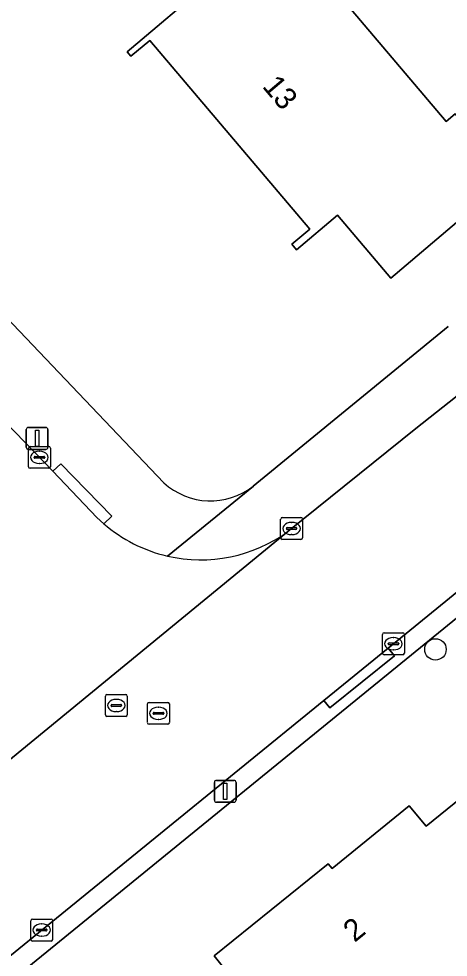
# Model space of a CAD drawing. Extents: x 159352 to 160617, y 385888 to 387323.
# Drawn here: x 160086.72 to 160106.31, y 386376.84 to 386419.67 of the extents above; entities that cross this region are included whole.
import ezdxf

# ---------------------------------------------------------------- set-up
doc = ezdxf.new("R2010")
doc.units = 0
for name, color, linetype in [('IMGEO_Boom', 7, 'Continuous'), ('IMGEO_Erf', 7, 'Continuous'), ('IMGEO_Kolk', 7, 'Continuous'), ('IMGEO_Lichtmast', 7, 'Continuous'), ('IMGEO_Pand', 7, 'Continuous'), ('IMGEO_Pand_nummerreeks', 7, 'Continuous'), ('IMGEO_Rijbaan_lokaal_open', 7, 'Continuous'), ('IMGEO_Rioolput', 7, 'Continuous'), ('IMGEO_Voetpad_open', 7, 'Continuous')]:
    doc.layers.add(name, color=color, linetype=linetype)

msp = doc.modelspace()

# ---------------------------------------------------------------- linework, layer by layer
at = {"layer": 'IMGEO_Boom'}
msp.add_circle((160105.729, 386390.888), 0.489, dxfattribs=at)
at = {"layer": 'IMGEO_Erf'}
for points in [[(160067.602, 386425.553), (160093.335, 386398.496)], [(160097.421, 386398.345), (160106.31, 386405.622)], [(160139.92, 386394.943), (160130.732, 386398.999), (160130.393, 386399.14), (160114.995, 386386.46), (160108.815, 386394.053), (160084.79, 386374.482), (160100.414, 386357.83), (160121.621, 386335.228), (160131.394, 386324.811), (160143.378, 386312.039), (160220.755, 386365.169), (160205.701, 386386.38), (160199.403, 386380.85), (160179.637, 386363.491), (160178.327, 386364.971), (160163.291, 386351.691), (160159.97, 386352.841), (160148.703, 386342.922), (160127.044, 386367.689), (160141.856, 386380.854)]]:
    msp.add_lwpolyline(points, dxfattribs=at)
for points in [[(160103.688, 386407.835), (160101.262, 386410.702), (160099.395, 386409.122), (160099.177, 386409.38), (160099.992, 386410.07), (160092.701, 386418.683), (160091.842, 386417.955), (160091.664, 386418.165), (160095.481, 386421.396), (160098.568, 386424.01), (160106.213, 386414.98), (160106.626, 386415.329), (160109.095, 386412.412)], [(160102.019, 386368.237), (160098.505, 386372.615), (160098.855, 386372.897), (160095.641, 386376.902), (160100.831, 386381.102), (160101.023, 386380.893), (160104.536, 386383.753), (160105.299, 386382.827), (160108.254, 386385.218), (160112.745, 386379.625), (160109.785, 386377.249), (160111.142, 386375.559)]]:
    msp.add_lwpolyline(points, close=True, dxfattribs=at)
msp.add_arc((160095.467, 386400.826), 3.158, 227.5413, 308.2259, dxfattribs=at)
at = {"layer": 'IMGEO_Kolk'}
for p, q in [((160087.239, 386400.153), (160088.091, 386400.153)), ((160087.164, 386399.227), (160087.164, 386400.079)), ((160087.652, 386399.933), (160087.677, 386399.933)), ((160088.165, 386400.079), (160088.165, 386399.227)), ((160087.423, 386399.647), (160087.423, 386399.659)), ((160087.861, 386399.61), (160087.463, 386399.61)), ((160087.466, 386399.696), (160087.864, 386399.696)), ((160087.675, 386399.373), (160087.65, 386399.373)), ((160087.907, 386399.659), (160087.907, 386399.647)), ((160088.091, 386399.153), (160087.239, 386399.153)), ((160098.668, 386395.982), (160098.668, 386396.834)), ((160098.743, 386396.908), (160099.595, 386396.908)), ((160099.669, 386396.834), (160099.669, 386395.982)), ((160098.927, 386396.402), (160098.927, 386396.414)), ((160099.365, 386396.365), (160098.967, 386396.365)), ((160098.97, 386396.451), (160099.368, 386396.451)), ((160099.156, 386396.688), (160099.181, 386396.688)), ((160099.411, 386396.414), (160099.411, 386396.402)), ((160099.595, 386395.908), (160098.743, 386395.908)), ((160099.179, 386396.128), (160099.154, 386396.128)), ((160103.386, 386391.648), (160104.238, 386391.648)), ((160103.311, 386390.722), (160103.311, 386391.574)), ((160103.57, 386391.142), (160103.57, 386391.154)), ((160103.613, 386391.191), (160104.011, 386391.191)), ((160103.799, 386391.428), (160103.824, 386391.428)), ((160104.054, 386391.154), (160104.054, 386391.142)), ((160104.312, 386391.574), (160104.312, 386390.722)), ((160104.008, 386391.105), (160103.61, 386391.105)), ((160103.822, 386390.868), (160103.797, 386390.868)), ((160104.238, 386390.648), (160103.386, 386390.648)), ((160087.269, 386377.656), (160087.269, 386378.508)), ((160087.344, 386378.582), (160088.196, 386378.582)), ((160087.757, 386378.362), (160087.782, 386378.362)), ((160088.27, 386378.508), (160088.27, 386377.656)), ((160087.528, 386378.076), (160087.528, 386378.088)), ((160087.966, 386378.039), (160087.568, 386378.039)), ((160087.571, 386378.125), (160087.969, 386378.125)), ((160088.012, 386378.088), (160088.012, 386378.076)), ((160088.196, 386377.582), (160087.344, 386377.582)), ((160087.78, 386377.802), (160087.755, 386377.802))]:
    msp.add_line(p, q, dxfattribs=at)
for points in [[(160087.239, 386400.153), (160088.091, 386400.153)], [(160087.164, 386399.227), (160087.164, 386400.079)], [(160088.165, 386400.079), (160088.165, 386399.227)], [(160088.091, 386399.153), (160087.239, 386399.153)], [(160098.668, 386395.982), (160098.668, 386396.834)], [(160098.743, 386396.908), (160099.595, 386396.908)], [(160099.669, 386396.834), (160099.669, 386395.982)], [(160099.595, 386395.908), (160098.743, 386395.908)], [(160103.386, 386391.648), (160104.238, 386391.648)], [(160103.311, 386390.722), (160103.311, 386391.574)], [(160104.312, 386391.574), (160104.312, 386390.722)], [(160104.238, 386390.648), (160103.386, 386390.648)], [(160087.269, 386377.656), (160087.269, 386378.508)], [(160087.344, 386378.582), (160088.196, 386378.582)], [(160088.27, 386378.508), (160088.27, 386377.656)], [(160088.196, 386377.582), (160087.344, 386377.582)]]:
    msp.add_lwpolyline(points, dxfattribs=at)
for centre, radius, start, end in [((160087.241, 386400.077), 0.0765, 91.552, 178.448), ((160087.241, 386400.077), 0.0765, 91.552, 178.448), ((160088.089, 386400.077), 0.0765, 1.552, 88.448), ((160088.089, 386400.077), 0.0765, 1.552, 88.448), ((160087.463, 386399.656), 0.0403, 85.8775, 175.7526), ((160087.46, 386399.646), 0.0366, 178.938, 274.7102), ((160087.864, 386399.653), 0.043, 264.8664, 352.4533), ((160087.868, 386399.658), 0.0386, 1.7309, 96.639), ((160087.241, 386399.229), 0.0765, 181.552, 268.448), ((160087.241, 386399.229), 0.0765, 181.552, 268.448), ((160088.089, 386399.229), 0.0765, 271.552, 358.448), ((160088.089, 386399.229), 0.0765, 271.552, 358.448), ((160098.745, 386396.832), 0.0765, 91.552, 178.448), ((160098.745, 386396.832), 0.0765, 91.552, 178.448), ((160099.593, 386396.832), 0.0765, 1.552, 88.448), ((160099.593, 386396.832), 0.0765, 1.552, 88.448), ((160098.967, 386396.411), 0.0403, 85.8775, 175.7526), ((160098.964, 386396.401), 0.0366, 178.938, 274.7102), ((160099.368, 386396.408), 0.043, 264.8664, 352.4533), ((160099.372, 386396.413), 0.0386, 1.7309, 96.639), ((160098.745, 386395.984), 0.0765, 181.552, 268.448), ((160098.745, 386395.984), 0.0765, 181.552, 268.448), ((160099.593, 386395.984), 0.0765, 271.552, 358.448), ((160099.593, 386395.984), 0.0765, 271.552, 358.448), ((160103.388, 386391.572), 0.0765, 91.552, 178.448), ((160103.388, 386391.572), 0.0765, 91.552, 178.448), ((160104.236, 386391.572), 0.0765, 1.552, 88.448), ((160104.236, 386391.572), 0.0765, 1.552, 88.448), ((160103.61, 386391.151), 0.0403, 85.8775, 175.7526), ((160104.015, 386391.153), 0.0386, 1.7309, 96.639), ((160103.388, 386390.724), 0.0765, 181.552, 268.448), ((160103.388, 386390.724), 0.0765, 181.552, 268.448), ((160103.607, 386391.141), 0.0366, 178.938, 274.7102), ((160104.011, 386391.148), 0.043, 264.8664, 352.4533), ((160104.236, 386390.724), 0.0765, 271.552, 358.448), ((160104.236, 386390.724), 0.0765, 271.552, 358.448), ((160087.346, 386378.506), 0.0765, 91.552, 178.448), ((160087.346, 386378.506), 0.0765, 91.552, 178.448), ((160088.194, 386378.506), 0.0765, 1.552, 88.448), ((160088.194, 386378.506), 0.0765, 1.552, 88.448), ((160087.568, 386378.085), 0.0403, 85.8775, 175.7526), ((160087.565, 386378.075), 0.0366, 178.938, 274.7102), ((160087.969, 386378.082), 0.043, 264.8664, 352.4533), ((160087.973, 386378.087), 0.0386, 1.7309, 96.639), ((160087.346, 386377.658), 0.0765, 181.552, 268.448), ((160087.346, 386377.658), 0.0765, 181.552, 268.448), ((160088.194, 386377.658), 0.0765, 271.552, 358.448), ((160088.194, 386377.658), 0.0765, 271.552, 358.448)]:
    msp.add_arc(centre, radius, start, end, dxfattribs=at)
for centre, major_axis, ratio, start_param, end_param in [((160087.651, 386399.653), (-0.387, 0.002), 0.722429, 4.712389, 7.853982), ((160087.676, 386399.653), (-0.39, 0.002), 0.717154, 1.570796, 4.712389), ((160099.155, 386396.408), (-0.387, 0.002), 0.722429, 4.712389, 7.853982), ((160099.18, 386396.408), (-0.39, 0.002), 0.717154, 1.570796, 4.712389), ((160103.798, 386391.148), (-0.387, 0.002), 0.722429, 4.712389, 7.853982), ((160103.823, 386391.148), (-0.39, 0.002), 0.717154, 1.570796, 4.712389), ((160087.756, 386378.082), (-0.387, 0.002), 0.722429, 4.712389, 7.853982), ((160087.781, 386378.082), (-0.39, 0.002), 0.717154, 1.570796, 4.712389)]:
    msp.add_ellipse(centre, major_axis=major_axis, ratio=ratio, start_param=start_param, end_param=end_param, dxfattribs=at)
at = {"layer": 'IMGEO_Lichtmast'}
for p, q in [((160087.164, 386401.018), (160087.954, 386401.018)), ((160087.954, 386401.018), (160087.164, 386401.018)), ((160087.064, 386400.118), (160087.064, 386400.918)), ((160087.064, 386400.918), (160087.064, 386400.118)), ((160088.054, 386400.918), (160088.054, 386400.118)), ((160088.054, 386400.118), (160088.054, 386400.918)), ((160087.954, 386400.018), (160087.164, 386400.018)), ((160087.164, 386400.018), (160087.954, 386400.018)), ((160095.644, 386384.014), (160095.644, 386384.814)), ((160095.644, 386384.814), (160095.644, 386384.014)), ((160095.744, 386384.914), (160096.534, 386384.914)), ((160096.534, 386384.914), (160095.744, 386384.914)), ((160096.634, 386384.814), (160096.634, 386384.014)), ((160096.634, 386384.014), (160096.634, 386384.814)), ((160096.534, 386383.914), (160095.744, 386383.914)), ((160095.744, 386383.914), (160096.534, 386383.914))]:
    msp.add_line(p, q, dxfattribs=at)
for points in [[(160087.484, 386400.893), (160087.634, 386400.893), (160087.634, 386400.143), (160087.484, 386400.143), (160087.484, 386400.893)], [(160096.064, 386384.789), (160096.214, 386384.789), (160096.214, 386384.039), (160096.064, 386384.039), (160096.064, 386384.789)]]:
    msp.add_lwpolyline(points, dxfattribs=at)
for centre, start, end in [((160087.164, 386400.918), 90, 180), ((160087.164, 386400.918), 90, 180), ((160087.954, 386400.918), 0, 90), ((160087.954, 386400.918), 360, 90), ((160087.164, 386400.118), 180, 270), ((160087.164, 386400.118), 180, 270), ((160087.954, 386400.118), 270, 0), ((160087.954, 386400.118), 270, 0), ((160095.744, 386384.814), 90, 180), ((160095.744, 386384.814), 90, 180), ((160096.534, 386384.814), 0, 90), ((160096.534, 386384.814), 360, 90), ((160095.744, 386384.014), 180, 270), ((160095.744, 386384.014), 180, 270), ((160096.534, 386384.014), 270, 0), ((160096.534, 386384.014), 270, 0)]:
    msp.add_arc(centre, 0.1, start, end, dxfattribs=at)
at = {"layer": 'IMGEO_Pand'}
for points in [[(160091.664, 386418.165), (160091.842, 386417.955), (160092.701, 386418.683), (160099.992, 386410.07), (160099.177, 386409.38), (160099.395, 386409.122), (160101.262, 386410.702), (160103.688, 386407.835), (160109.095, 386412.412), (160106.626, 386415.329), (160106.213, 386414.98), (160098.568, 386424.01), (160095.481, 386421.396)], [(160111.142, 386375.559), (160109.785, 386377.249), (160112.745, 386379.625), (160108.254, 386385.218), (160105.299, 386382.827), (160104.536, 386383.753), (160101.023, 386380.893), (160100.831, 386381.102), (160095.641, 386376.902), (160098.855, 386372.897), (160098.505, 386372.615), (160102.019, 386368.237)]]:
    msp.add_lwpolyline(points, close=True, dxfattribs=at)
at = {"layer": 'IMGEO_Rijbaan_lokaal_open'}
for points in [[(160090.602, 386396.625), (160090.289, 386396.916), (160088.285, 386399.017), (160076.236, 386411.478), (160065.327, 386422.882), (160065.32, 386422.878), (160053.677, 386435.138), (160053.676, 386435.154)], [(160107.004, 386402.696), (160104.84, 386400.971), (160099.002, 386396.272), (160084.224, 386384.153), (160084.187, 386384.163), (160084.004, 386384.031), (160081.488, 386381.964), (160066.832, 386370.103), (160049.13, 386355.617), (160053.578, 386350.182), (160059.668, 386355.151), (160079.001, 386371.136), (160081.386, 386372.884), (160100.634, 386388.561), (160103.571, 386390.952), (160110.155, 386396.315)], [(160084.187, 386384.163), (160084.224, 386384.153), (160099.002, 386396.272)]]:
    msp.add_lwpolyline(points, dxfattribs=at)
for centre, radius, start, end in [((160095.023, 386401.731), 6.754, 229.113, 256.9688), ((160095.024, 386401.736), 6.759, 256.973, 306.0592)]:
    msp.add_arc(centre, radius, start, end, dxfattribs=at)
at = {"layer": 'IMGEO_Rioolput'}
for p, q in [((160090.673, 386387.905), (160090.673, 386388.757)), ((160090.748, 386388.831), (160091.6, 386388.831)), ((160091.161, 386388.611), (160091.186, 386388.611)), ((160091.674, 386388.757), (160091.674, 386387.905)), ((160090.932, 386388.325), (160090.932, 386388.337)), ((160091.37, 386388.288), (160090.972, 386388.288)), ((160090.975, 386388.374), (160091.373, 386388.374)), ((160091.416, 386388.337), (160091.416, 386388.325)), ((160092.594, 386387.546), (160092.594, 386388.398)), ((160092.669, 386388.472), (160093.521, 386388.472)), ((160093.082, 386388.252), (160093.107, 386388.252)), ((160093.595, 386388.398), (160093.595, 386387.546)), ((160091.6, 386387.831), (160090.748, 386387.831)), ((160091.184, 386388.051), (160091.159, 386388.051)), ((160092.853, 386387.966), (160092.853, 386387.978)), ((160093.291, 386387.929), (160092.893, 386387.929)), ((160092.896, 386388.015), (160093.294, 386388.015)), ((160093.337, 386387.978), (160093.337, 386387.966)), ((160093.521, 386387.472), (160092.669, 386387.472)), ((160093.105, 386387.692), (160093.08, 386387.692))]:
    msp.add_line(p, q, dxfattribs=at)
for points in [[(160090.673, 386387.905), (160090.673, 386388.757)], [(160090.748, 386388.831), (160091.6, 386388.831)], [(160091.674, 386388.757), (160091.674, 386387.905)], [(160092.594, 386387.546), (160092.594, 386388.398)], [(160092.669, 386388.472), (160093.521, 386388.472)], [(160093.595, 386388.398), (160093.595, 386387.546)], [(160091.6, 386387.831), (160090.748, 386387.831)], [(160093.521, 386387.472), (160092.669, 386387.472)]]:
    msp.add_lwpolyline(points, dxfattribs=at)
for centre, radius, start, end in [((160090.75, 386388.755), 0.0765, 91.552, 178.448), ((160090.75, 386388.755), 0.0765, 91.552, 178.448), ((160091.598, 386388.755), 0.0765, 1.552, 88.448), ((160091.598, 386388.755), 0.0765, 1.552, 88.448), ((160090.972, 386388.334), 0.0403, 85.8775, 175.7526), ((160090.969, 386388.324), 0.0366, 178.938, 274.7102), ((160091.373, 386388.331), 0.043, 264.8664, 352.4533), ((160091.377, 386388.336), 0.0386, 1.7309, 96.639), ((160092.671, 386388.396), 0.0765, 91.552, 178.448), ((160092.671, 386388.396), 0.0765, 91.552, 178.448), ((160093.519, 386388.396), 0.0765, 1.552, 88.448), ((160093.519, 386388.396), 0.0765, 1.552, 88.448), ((160090.75, 386387.907), 0.0765, 181.552, 268.448), ((160090.75, 386387.907), 0.0765, 181.552, 268.448), ((160091.598, 386387.907), 0.0765, 271.552, 358.448), ((160091.598, 386387.907), 0.0765, 271.552, 358.448), ((160092.893, 386387.975), 0.0403, 85.8775, 175.7526), ((160092.89, 386387.965), 0.0366, 178.938, 274.7102), ((160093.294, 386387.972), 0.043, 264.8664, 352.4533), ((160093.298, 386387.977), 0.0386, 1.7309, 96.639), ((160092.671, 386387.548), 0.0765, 181.552, 268.448), ((160092.671, 386387.548), 0.0765, 181.552, 268.448), ((160093.519, 386387.548), 0.0765, 271.552, 358.448), ((160093.519, 386387.548), 0.0765, 271.552, 358.448)]:
    msp.add_arc(centre, radius, start, end, dxfattribs=at)
for centre, major_axis, ratio, start_param, end_param in [((160091.16, 386388.331), (-0.387, 0.002), 0.722429, 4.712389, 7.853982), ((160091.185, 386388.331), (-0.39, 0.002), 0.717154, 1.570796, 4.712389), ((160093.081, 386387.972), (-0.387, 0.002), 0.722429, 4.712389, 7.853982), ((160093.106, 386387.972), (-0.39, 0.002), 0.717154, 1.570796, 4.712389)]:
    msp.add_ellipse(centre, major_axis=major_axis, ratio=ratio, start_param=start_param, end_param=end_param, dxfattribs=at)
at = {"layer": 'IMGEO_Voetpad_open'}
for points in [[(160093.335, 386398.496), (160067.602, 386425.553)], [(160065.327, 386422.882), (160076.236, 386411.478), (160088.285, 386399.017), (160088.644, 386399.364), (160090.961, 386396.972), (160090.602, 386396.625)], [(160106.31, 386405.622), (160097.421, 386398.345), (160097.423, 386398.332), (160093.5, 386395.151)], [(160099.002, 386396.272), (160104.84, 386400.971), (160107.004, 386402.696)], [(160093.5, 386395.151), (160097.423, 386398.332), (160097.421, 386398.345)], [(160110.155, 386396.315), (160103.571, 386390.952), (160103.857, 386390.599), (160100.918, 386388.217), (160100.634, 386388.561), (160081.386, 386372.884), (160079.001, 386371.136), (160059.668, 386355.151), (160053.578, 386350.182), (160054.162, 386349.527), (160055.245, 386350.409), (160057.684, 386352.391), (160060.571, 386354.736), (160080.098, 386370.657), (160084.79, 386374.482), (160108.815, 386394.053), (160110.975, 386395.813)]]:
    msp.add_lwpolyline(points, dxfattribs=at)
for points in [[(160090.602, 386396.625), (160090.961, 386396.972), (160088.644, 386399.364), (160088.285, 386399.017), (160090.289, 386396.916)], [(160100.634, 386388.561), (160100.918, 386388.217), (160103.857, 386390.599), (160103.571, 386390.952)]]:
    msp.add_lwpolyline(points, close=True, dxfattribs=at)
for centre, radius, start, end in [((160095.467, 386400.826), 3.158, 227.5413, 308.2259), ((160095.023, 386401.731), 6.754, 229.113, 256.9688), ((160095.024, 386401.736), 6.759, 256.973, 306.0592)]:
    msp.add_arc(centre, radius, start, end, dxfattribs=at)

# ---------------------------------------------------------------- texts
at = {"layer": 'IMGEO_Pand_nummerreeks'}
for s, rotation, p in [('13', 310.2483, (160097.795, 386416.566)), ('2', 39.1497, (160102.039, 386377.49))]:
    msp.add_text(s, height=1, rotation=rotation, dxfattribs=at).set_placement(p)

doc.saveas('drawing.dxf')
